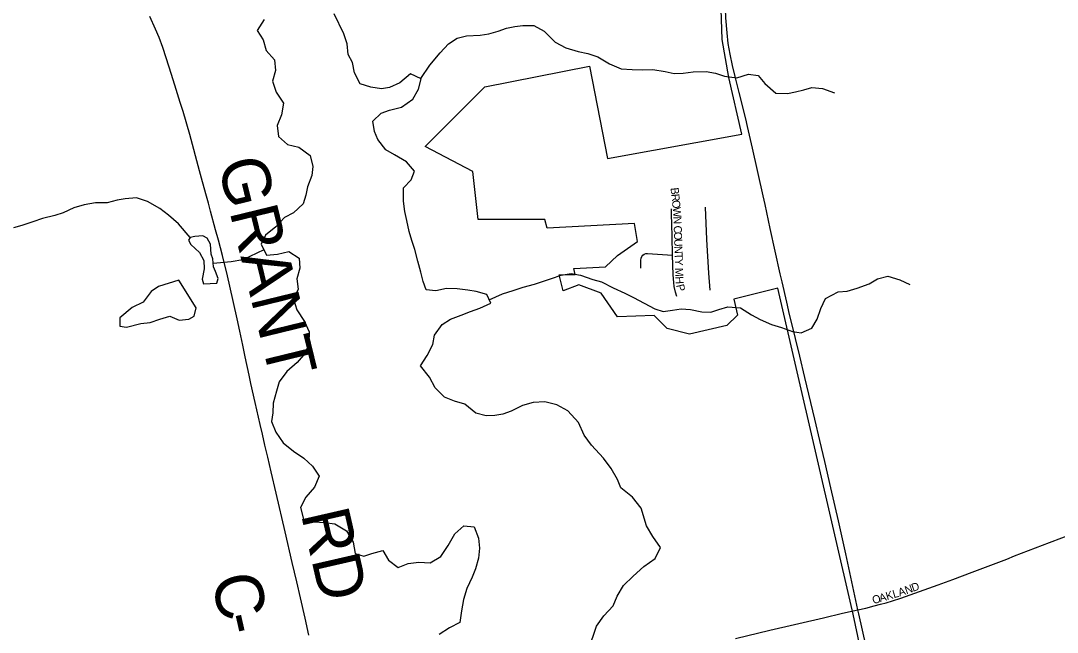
# Model space of a CAD drawing. Extents: x 1451455 to 1749751, y 218250 to 574981.
# Drawn here: x 1559243 to 1565719, y 366697 to 370520 of the extents above; entities that cross this region are included whole.
import ezdxf

# ---------------------------------------------------------------- set-up
doc = ezdxf.new("R2010")
doc.units = 0
for name, color, linetype in [('GM_X_City_Street', 7, 'Continuous'), ('GM_X_City_Street_Text', 7, 'Continuous'), ('GM_X_Corporation', 7, 'Continuous'), ('GM_X_County_Road', 7, 'Continuous'), ('GM_X_County_Road_Text', 7, 'Continuous'), ('GM_X_Major_Lake', 7, 'Continuous'), ('GM_X_Minor_River', 7, 'Continuous'), ('GM_X_State_Route', 7, 'Continuous'), ('GM_X_US_Route', 7, 'Continuous')]:
    doc.layers.add(name, color=color, linetype=linetype)

msp = doc.modelspace()

# ---------------------------------------------------------------- linework, layer by layer
at = {"layer": 'GM_X_City_Street'}
for points in [[(1563315.6, 369055.3), (1563312.1, 369170.9), (1563310.1, 369245.9), (1563309, 369311.1), (1563308.4, 369344.6)], [(1563550.1, 368836.5), (1563542.2, 368941.8), (1563529.4, 369153.1), (1563521.7, 369353.6)], [(1563116.4, 368973.4), (1563117.3, 369006.2), (1563118.1, 369022.6), (1563120.3, 369035.6), (1563124.2, 369046), (1563130.2, 369054.3), (1563138.5, 369061.2), (1563148.1, 369064.7), (1563159.7, 369065.5), (1563283.9, 369057.4), (1563315.6, 369055.3)], [(1563342.2, 368795.1), (1563334.5, 368823.6), (1563326.6, 368858.8), (1563323, 368883.7), (1563319.5, 368930.6), (1563315.6, 369055.3)], [(1564474, 366838.3), (1564522.6, 366849.1), (1564574.5, 366861.8), (1564614.4, 366872.3), (1564650, 366881.8), (1564690.8, 366894), (1564742.9, 366911.3), (1564887.6, 366961.9), (1564974.7, 366992.9), (1565066.7, 367026.8), (1565188.2, 367072.8), (1565403.9, 367155.3), (1565452.8, 367174.4), (1565670.5, 367257.6), (1565825.3, 367317.6)]]:
    msp.add_lwpolyline(points, dxfattribs=at)
at = {"layer": 'GM_X_Corporation'}
msp.add_lwpolyline([(1564703.3, 365590.8), (1564444, 366810.6), (1563973.6, 368848), (1563699, 368779.5), (1563721.4, 368678.9), (1563655.6, 368615.2), (1563421.7, 368561.4), (1563281.1, 368596.9), (1563215.4, 368663.4), (1563200.9, 368677.6), (1562970.7, 368668.4), (1562869, 368816.9), (1562729, 368869.9), (1562632.1, 368831.5), (1562606.4, 368931.8), (1562707.9, 368932.5), (1562698.3, 368970), (1562896.9, 368981.1), (1562970.8, 369052.8), (1563095.5, 369140), (1563077.6, 369253.1), (1562531.7, 369223.2), (1562517.8, 369277.4), (1562101.3, 369277.6), (1562067.5, 369578), (1561770.1, 369732.7), (1562143.5, 370106.7), (1562796.5, 370235.5), (1562908.4, 369659.1), (1563749.4, 369810.8), (1563666.4, 370165), (1563624.7, 370401.4), (1563604.1, 371035.1)], dxfattribs=at)
at = {"layer": 'GM_X_County_Road'}
msp.add_lwpolyline([(1561043.5, 366679.1), (1561019.9, 366784.6), (1560991, 366913.2), (1560968.1, 367011.9), (1560939.2, 367133.4), (1560894.7, 367326), (1560838.3, 367566.1), (1560807.3, 367700.2), (1560786.6, 367791.4), (1560768.8, 367866.2), (1560752.5, 367935.8), (1560738.5, 367996.4), (1560707.1, 368134), (1560681.1, 368252.4), (1560670.1, 368303.6), (1560645.8, 368418.8), (1560629.9, 368492.4), (1560612.3, 368579.1), (1560595.6, 368656.1), (1560548.8, 368860.6), (1560534.5, 368924.6), (1560503.8, 369052.3), (1560479, 369147.6), (1560460.8, 369213.2), (1560429.2, 369329.1), (1560415.3, 369379.4), (1560402.9, 369423.4), (1560378.9, 369511.7), (1560360.4, 369581.2), (1560298.4, 369808.5), (1560257.3, 369953.1), (1560239.7, 370009.1), (1560214.1, 370090.4), (1560184.7, 370182.8), (1560152.2, 370288.7), (1560130.6, 370352.5), (1560107.7, 370413.9), (1560085.4, 370466.5), (1560048.5, 370546)], dxfattribs=at)
at = {"layer": 'GM_X_Major_Lake'}
for points in [[(1560764.1, 370527.9), (1560720.8, 370458.5), (1560757.7, 370400), (1560776.5, 370333.6), (1560827.5, 370274.9), (1560834.3, 370208.8), (1560815.1, 370141), (1560837.8, 370072.6), (1560884.6, 370003.9), (1560871.3, 369932.1), (1560844.1, 369864.4), (1560852.8, 369796.3), (1560909.9, 369745.4), (1560979.7, 369728.4), (1561050.8, 369677.3), (1561067.5, 369609.1), (1561062.5, 369553.1), (1561035.2, 369481.5), (1561024.3, 369429.6), (1561007.3, 369375.8), (1560946.2, 369318.7), (1560891.6, 369289.5), (1560836.6, 369232.2), (1560771.5, 369179.1), (1560744.5, 369123.5), (1560779.3, 369055), (1560847.4, 369060), (1560917.8, 369077), (1560983.1, 369036), (1560985.9, 368973.9), (1560968.7, 368906.1), (1560975.5, 368842), (1560946.4, 368778.4), (1560967.2, 368712.1), (1561015.9, 368639.3), (1561044.7, 368574.9), (1561043.4, 368504.8), (1561022.3, 368443.1), (1560969.2, 368383.9), (1560906.1, 368326.8), (1560856.9, 368263.4), (1560841.8, 368203.6), (1560820.5, 368129.9), (1560817.4, 368069.9), (1560810.4, 368014), (1560837.2, 367947.5), (1560882, 367880.9), (1560947.1, 367829.9), (1561012.3, 367784.9), (1561065.5, 367736.1), (1561108.3, 367673.5), (1561079, 367603.8), (1561023.9, 367542.6), (1560990.7, 367477.1)], [(1563119, 367473), (1563066.3, 367541.8), (1562993.4, 367601), (1562972.3, 367651.4), (1562931.6, 367720), (1562884.7, 367784.8), (1562808.2, 367866), (1562763.4, 367928.8), (1562726.9, 368009.4), (1562662.2, 368080.4), (1562592.9, 368119.5), (1562517.2, 368136.7), (1562445.1, 368133.8), (1562378.8, 368114.8), (1562306.2, 368079.9), (1562255.8, 368060.6), (1562205.6, 368051.4), (1562151.6, 368050.2), (1562085.9, 368067.2), (1562016.9, 368122.3), (1561953.2, 368141.2), (1561889.6, 368166.2), (1561832.7, 368225.1), (1561795.9, 368291.7), (1561741.2, 368362.5), (1561782.4, 368428), (1561817.6, 368495.5), (1561828.7, 368555.3), (1561875.9, 368620.6), (1561928.5, 368653.9), (1561995, 368678.9), (1562053.4, 368702), (1562111.8, 368723.2), (1562180.4, 368754.1), (1562155.4, 368808.5), (1562087.7, 368827.6), (1562035.9, 368836.4), (1561970, 368843.4), (1561904, 368846.3), (1561835.7, 368831.4), (1561775.8, 368838.3), (1561756.8, 368890.6), (1561741.8, 368948.8), (1561723.1, 369017.1), (1561704.4, 369089.5), (1561687.4, 369145.7), (1561670.4, 369202), (1561655.7, 369270.3), (1561642.7, 369326.5), (1561633.9, 369392.6), (1561635.4, 369474.7), (1561682.3, 369526), (1561703.3, 369579.7), (1561652.3, 369638.5), (1561579.1, 369681.6), (1561523.6, 369712.4), (1561474.8, 369777.2), (1561453.7, 369827.5), (1561442.9, 369891.7), (1561495.8, 369941), (1561546.2, 369960.2), (1561622.5, 369979.1), (1561693.5, 370030.1), (1561728.6, 370091.6), (1561743.8, 370157.4), (1561678.3, 370188.4), (1561611.3, 370131.3), (1561546.7, 370102.3), (1561496.6, 370095), (1561430.7, 370104), (1561363.1, 370125), (1561328.3, 370193.5), (1561315.5, 370257.8), (1561288.4, 370308.2), (1561281.6, 370374.3), (1561260.7, 370438.6), (1561201, 370563.6)], [(1560990.7, 367477.1), (1561010.2, 367403.5), (1561076.1, 367388.6), (1561140.2, 367383.7), (1561206.2, 367374.8), (1561277.6, 367331.8), (1561320.5, 367261.2), (1561333.4, 367188.9), (1561387.2, 367172.2), (1561437.6, 367189.5), (1561506.1, 367208.6), (1561541.2, 367148.1), (1561600.5, 367103.2), (1561663.1, 367126.4), (1561729.3, 367135.5), (1561801.4, 367130.5), (1561868.2, 367171.7), (1561913.4, 367239.1), (1561954.7, 367312.6), (1562011.6, 367361.9), (1562075.7, 367357), (1562102.5, 367286.6), (1562109.5, 367222.4), (1562102.5, 367160.4), (1562083.4, 367094.6), (1562064.4, 367040.8), (1562029.2, 366971.2), (1562010, 366901.4), (1561996.9, 366831.5), (1561985.6, 366757.6), (1561921, 366724.4), (1561858.1, 366683.2)], [(1562342.8, 366184.5), (1562399.5, 366219.2), (1562392.7, 366293.4), (1562407.9, 366367.2), (1562474.2, 366378.3), (1562546.3, 366377.3), (1562612.6, 366386.4), (1562681.3, 366421.4), (1562738.5, 366486.7), (1562773.5, 366548.3), (1562796.6, 366612), (1562817.6, 366667.8), (1562840.7, 366735.5), (1562885.9, 366801), (1562945, 366862.2), (1562970, 366923.9), (1563009.1, 366989.4), (1563070.2, 367048.6), (1563135.3, 367107.8), (1563206.2, 367158.8), (1563239.4, 367226.4), (1563192.4, 367295.1), (1563153.5, 367361.8), (1563119, 367473)]]:
    msp.add_lwpolyline(points, dxfattribs=at)
at = {"layer": 'GM_X_Minor_River'}
for points in [[(1561741.7, 370158.4), (1561799.2, 370242), (1561864.4, 370319.1), (1561915.4, 370374.4), (1561970, 370409.7), (1562028.2, 370424.9), (1562114.3, 370429.7), (1562168.5, 370437), (1562226.8, 370454.2), (1562277.1, 370473.5), (1562329.3, 370482.8), (1562379.4, 370490.1), (1562449.4, 370489.1), (1562512.8, 370454.2), (1562581.7, 370385.2), (1562649.1, 370350.3), (1562724.8, 370327.2), (1562786.5, 370314.3), (1562848.2, 370293.5), (1562921.5, 370250.4), (1562995, 370219.4), (1563062.9, 370214.4), (1563124.9, 370213.5), (1563192.9, 370214.5), (1563268.6, 370201.4), (1563326.5, 370190.6), (1563382.5, 370191.8), (1563444.6, 370200.9), (1563524.6, 370201.7), (1563584.4, 370192.9), (1563640.1, 370174), (1563717.9, 370162.9), (1563790.2, 370185.9), (1563850, 370177), (1563891.2, 370126.4), (1563960.2, 370067.3), (1564034.1, 370064.2), (1564084.3, 370075.5), (1564136.5, 370088.7), (1564186.7, 370102), (1564252.5, 370097), (1564328, 370069.8)], [(1560300.5, 369165.2), (1560227.8, 369250.2), (1560166.7, 369305), (1560111.3, 369345.8), (1560034, 369390.8), (1559966.3, 369411.7), (1559896.1, 369406.6), (1559845.9, 369397.2), (1559783.6, 369382), (1559709.6, 369381), (1559639.3, 369369.9), (1559575, 369350.7), (1559508.4, 369319.6), (1559456.1, 369302.2), (1559379.7, 369283.2), (1559319.3, 369262), (1559248.9, 369238.9), (1559198.6, 369225.5)], [(1560359, 369070.4), (1560386.2, 369020), (1560389.3, 368968), (1560376.3, 368904.1), (1560383.8, 368876), (1560468, 368878.9), (1560476.4, 368908.8), (1560459.2, 368953.1), (1560447.6, 368981.2), (1560442.4, 369031.3), (1560432.9, 369061.5), (1560427.9, 369123.6), (1560408.5, 369159.8), (1560380.7, 369174.2), (1560330.6, 369170.8), (1560300.5, 369165.2), (1560290.2, 369147.3), (1560305.8, 369121.1)], [(1560359, 369070.4), (1560305.8, 369121.1)], [(1560762.4, 369088.3), (1560630.5, 369024.9), (1560558.2, 369011.8), (1560445.4, 369003)], [(1562170.4, 368775.9), (1562253.9, 368813.1), (1562320.3, 368834.2), (1562382.6, 368853.4), (1562452.9, 368872.4), (1562503.2, 368889.7), (1562559.5, 368909), (1562619.9, 368930.1), (1562682, 368939.2), (1562739.9, 368930.4), (1562817.4, 368901.3), (1562871.2, 368888.6), (1562944.5, 368849.5), (1563018, 368816.4), (1563071.5, 368789.7), (1563139, 368754.7), (1563204.4, 368719.7), (1563256.1, 368703), (1563316.2, 368710.1), (1563370.3, 368719.3), (1563428.2, 368714.5), (1563498, 368699.5), (1563553.9, 368698.7), (1563604.2, 368713.9), (1563660.4, 368731.1), (1563740.3, 368726), (1563809.5, 368680.9), (1563863, 368652.1), (1563934.5, 368621), (1563996.1, 368602.1), (1564065.7, 368577.1), (1564119.5, 368568.3), (1564186, 368597.3), (1564218.9, 368654.8), (1564241.9, 368720.5), (1564271, 368784.1), (1564349.6, 368825), (1564407.6, 368830.1), (1564469.9, 368847.2), (1564544.3, 368876.1), (1564596.8, 368907.3), (1564661, 368922.3), (1564736.5, 368899.2), (1564798, 368870.2)], [(1560230.1, 368898), (1560103.3, 368857.6), (1560056.8, 368828.2), (1560007.6, 368760.8), (1559939, 368727.7), (1559861.9, 368662.7), (1559863, 368610.6), (1559903, 368604.1), (1559993.4, 368626.9), (1560051.6, 368634.2), (1560111.9, 368653.4), (1560174.3, 368672.6), (1560232, 368647.9), (1560294.1, 368655.1), (1560326.4, 368672.6), (1560339.3, 368724.5)], [(1560339.3, 368724.5), (1560230.1, 368898)]]:
    msp.add_lwpolyline(points, dxfattribs=at)
at = {"layer": 'GM_X_State_Route'}
msp.add_lwpolyline([(1563709.7, 366658.9), (1563924, 366710.1), (1564259.4, 366788.5), (1564377.8, 366816.1), (1564474, 366838.3)], dxfattribs=at)
at = {"layer": 'GM_X_US_Route'}
for points in [[(1563784.6, 369857.8), (1563773.6, 369906.7), (1563732.5, 370071.9), (1563707.7, 370170.5), (1563690.2, 370240.4), (1563675, 370310.5), (1563663.7, 370378.2), (1563656.1, 370443), (1563649.3, 370537.6), (1563644.9, 370655.4), (1563645, 370776.6), (1563646, 370881.3), (1563651.8, 371012.2), (1563660.1, 371142.9), (1563671.2, 371276.8), (1563691.7, 371531), (1563695.8, 371581.8)], [(1563999.8, 368886.8), (1563987.8, 368938.4), (1563925.9, 369220.1), (1563893.4, 369370.5), (1563881.6, 369425.2), (1563815.1, 369722.8), (1563784.6, 369857.8)], [(1564474, 366838.3), (1564397.8, 367188.3), (1564351.9, 367393.2), (1564303.9, 367601.1), (1564266, 367764.1), (1564235.1, 367895.1), (1564204.1, 368029.3), (1564142.5, 368289.6), (1564111, 368422.2), (1564084, 368533.7), (1564064.9, 368610.1), (1564046.8, 368683.3), (1564029.3, 368760), (1563999.8, 368886.8)], [(1564737.2, 365635.7), (1564717.6, 365729.8), (1564690.6, 365858.2), (1564640.7, 366082.4), (1564616.6, 366194.7), (1564592.9, 366303.7), (1564566.3, 366422.2), (1564479.5, 366813), (1564474, 366838.3)]]:
    msp.add_lwpolyline(points, dxfattribs=at)

# ---------------------------------------------------------------- texts
at = {"layer": 'GM_X_City_Street_Text'}
for s, rotation, p in [('B', 276.13103, (1563302.9, 369474.2)), ('R', 276.14936, (1563307.1, 369434.8)), ('O', 276.13259, (1563311.3, 369395.5)), ('W', 274.8991, (1563316, 369352)), ('N', 271.97833, (1563320.8, 369295.7)), ('C', 271.84605, (1563322.8, 369238.6)), ('O', 271.84727, (1563324.1, 369199)), ('U', 271.83634, (1563325.5, 369155)), ('N', 271.84727, (1563326.9, 369111)), ('T', 271.84454, (1563328.3, 369067.1)), ('Y', 271.84727, (1563329.4, 369031.9)), ('M', 271.83999, (1563331.3, 368974.7)), ('H', 273.04256, (1563333, 368920.8)), ('P', 284.36734, (1563337, 368866.2)), ('A', 18.7371, (1564734.1, 366920.6)), ('N', 19.53891, (1564776.5, 366935)), ('D', 19.5237, (1564818, 366949.7)), ('O', 16.16754, (1564571.3, 366873.1)), ('A', 16.17058, (1564613.5, 366885.3)), ('K', 16.16754, (1564655.8, 366897.6)), ('L', 16.55724, (1564698.4, 366909.9))]:
    msp.add_text(s, height=50, rotation=rotation, dxfattribs=at).set_placement(p)
at = {"layer": 'GM_X_County_Road_Text'}
for s, rotation, p in [('GRANT', 283.71115, (1560472.5, 369632.1)), ('RD', 282.95775, (1560992.8, 367436.1)), ('C', 282.81881, (1560431.3, 367034.1)), ('-', 282.815, (1560486, 366793.9))]:
    msp.add_text(s, height=300, rotation=rotation, dxfattribs=at).set_placement(p)

doc.saveas('drawing.dxf')
